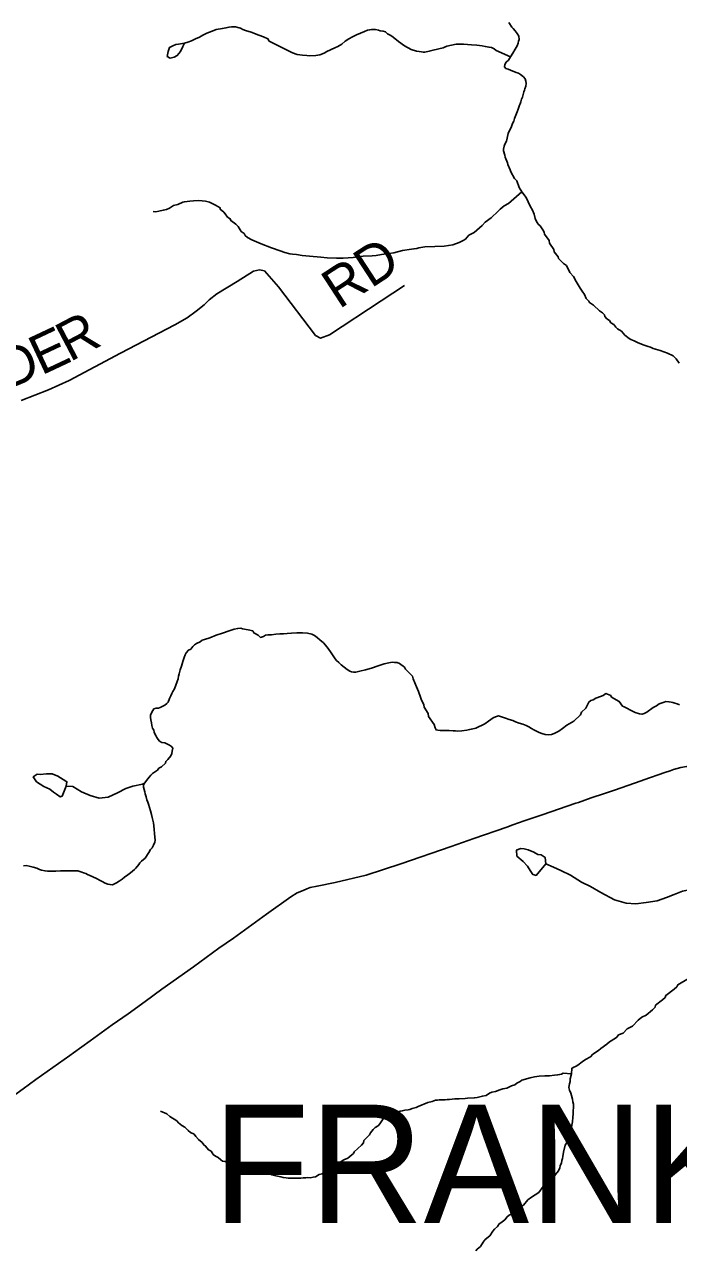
# Model space of a CAD drawing. Extents: x 1310247 to 1664935, y 235267 to 584339.
# Drawn here: x 1516027 to 1521003, y 310168 to 319493 of the extents above; entities that cross this region are included whole.
import ezdxf

# ---------------------------------------------------------------- set-up
doc = ezdxf.new("R2010")
doc.units = 0
for name, color, linetype in [('GM_X_Minor_Lake', 7, 'Continuous'), ('GM_X_Minor_River', 7, 'Continuous'), ('GM_X_State_Route', 7, 'Continuous'), ('GM_X_Township_Road', 7, 'Continuous'), ('GM_X_Township_Road_Text', 7, 'Continuous'), ('GM_X_Township_Text', 7, 'Continuous')]:
    doc.layers.add(name, color=color, linetype=linetype)

msp = doc.modelspace()

# ---------------------------------------------------------------- linework, layer by layer
at = {"layer": 'GM_X_Minor_Lake'}
for points in [[(1517244.1, 319350.3), (1517198.7, 319343), (1517178.6, 319341.4), (1517154.3, 319331.8), (1517129.9, 319318.2), (1517119.3, 319286.3), (1517112.6, 319250.3), (1517134.4, 319237.8), (1517164.7, 319243.3)], [(1517164.7, 319243.3), (1517189, 319256.9), (1517213.7, 319286.5), (1517232.5, 319324.3), (1517244.1, 319350.3)], [(1516344.9, 313699.6), (1516349.6, 313733.6), (1516321.8, 313750.2), (1516280.1, 313775.1), (1516238.2, 313793.9), (1516194, 313792.8), (1516145.7, 313789.6), (1516123.6, 313792.1), (1516093.1, 313770.5), (1516118.5, 313733.9), (1516174.1, 313696.8), (1516219.9, 313677.8), (1516247.6, 313653.2)], [(1516247.6, 313653.2), (1516269.4, 313638.8), (1516299.1, 313618.1), (1516313.3, 313623.9), (1516344.9, 313699.6)], [(1519992.8, 313109.7), (1519987.7, 313158), (1519958, 313176.6), (1519931.9, 313181.1), (1519902.1, 313197.7), (1519860.2, 313214.6), (1519828.2, 313223.2), (1519800.2, 313225.7), (1519769.8, 313212.2), (1519772.9, 313168), (1519820.4, 313127), (1519853.8, 313090.2), (1519875.3, 313059.7), (1519894.8, 313027.2), (1519904.8, 313025)], [(1519904.8, 313025), (1519918.8, 313020.7), (1519992.8, 313109.7)]]:
    msp.add_lwpolyline(points, dxfattribs=at)
at = {"layer": 'GM_X_Minor_River'}
for points in [[(1519725, 319247.1), (1519615.1, 319294.7), (1519599.2, 319307), (1519581.2, 319317.2), (1519561.2, 319319.5), (1519533.1, 319325.9), (1519509.1, 319330.2), (1519469, 319336.7), (1519428.9, 319339.2), (1519396.8, 319341.6), (1519366.7, 319344), (1519336.5, 319344.4), (1519310.4, 319342.7), (1519240, 319327.5), (1519211.7, 319315.8), (1519135.2, 319298.7), (1519107, 319289), (1519072.8, 319283.4), (1519060.7, 319283.5), (1519046.7, 319285.7), (1519030.6, 319287.9), (1519010.6, 319290.2), (1518968.6, 319302.8), (1518918.7, 319329.5), (1518872.9, 319364.2), (1518831.1, 319396.9), (1518815.2, 319409.1), (1518789.2, 319421.5), (1518773.4, 319437.8), (1518755.3, 319442), (1518733.3, 319444.3), (1518719.3, 319450.5), (1518697.2, 319454.8), (1518667.1, 319455.2), (1518653.1, 319453.3), (1518636.9, 319449.5), (1518612.7, 319439.8), (1518584.5, 319428.1), (1518552.2, 319414.4), (1518521.9, 319398.7), (1518493.6, 319383), (1518467.3, 319365.2), (1518440.9, 319343.5), (1518410.6, 319325.8), (1518388.4, 319316), (1518327.8, 319286.6), (1518307.5, 319274.8), (1518273.2, 319261.2), (1518243.1, 319257.5), (1518198.9, 319254.1), (1518174.8, 319256.4), (1518142.7, 319258.8), (1518122.6, 319261), (1518100.6, 319265.3), (1518066.6, 319277.8), (1518010.7, 319304.6), (1517932.8, 319343.8), (1517888.9, 319366.4), (1517879.1, 319384.6), (1517845.1, 319399.1), (1517809.1, 319411.6), (1517751.1, 319434.4), (1517709.1, 319447), (1517687.1, 319455.3), (1517671.2, 319465.5), (1517659.2, 319467.7), (1517633.1, 319474), (1517603, 319474.4), (1517582.9, 319472.6), (1517558.8, 319466.9), (1517532.6, 319463.2), (1517486.3, 319453.8), (1517441.9, 319438.2), (1517425.8, 319432.4), (1517409.6, 319424.6), (1517383.4, 319410.8), (1517359.1, 319397.1), (1517328.8, 319383.4), (1517296.5, 319369.7), (1517268.3, 319358), (1517244.1, 319350.3), (1517243.2, 319350)], [(1519823.6, 319095.2), (1519799.7, 319113.6), (1519785.8, 319121.8), (1519767.8, 319128.1), (1519723.8, 319144.7), (1519707.8, 319152.9), (1519689.8, 319157.2), (1519679.9, 319171.4), (1519682.1, 319189.4), (1519692.4, 319207.4), (1519708.6, 319221.2), (1519725, 319247.1), (1519743.4, 319275), (1519759.8, 319305), (1519774.2, 319330.9), (1519782.4, 319350.9), (1519786.6, 319366.9), (1519790.8, 319378.9), (1519787.1, 319405.1), (1519775.3, 319423.3), (1519759.5, 319445.6), (1519745.6, 319461.8), (1519733.7, 319472), (1519712, 319508.5)], [(1521006.8, 316916.8), (1520985.1, 316949.2), (1520961.3, 316973.6), (1520919.3, 316994.2), (1520863.3, 317013), (1520811.3, 317029.7), (1520789.3, 317038), (1520771.3, 317044.3), (1520733.3, 317056.8), (1520715.3, 317063.1), (1520695.3, 317071.3), (1520665.4, 317085.8), (1520641.4, 317096.1), (1520627.4, 317104.3), (1520595.6, 317128.9), (1520569.8, 317159.3), (1520539.9, 317177.8), (1520526, 317190), (1520510.2, 317210.3), (1520488.3, 317224.6), (1520478.4, 317240.8), (1520456.5, 317255.1), (1520442.7, 317271.4), (1520438.8, 317283.5), (1520424.9, 317299.8), (1520401, 317316.1), (1520355.3, 317358.9), (1520325.4, 317377.3), (1520319.5, 317389.5), (1520299.7, 317407.8), (1520288, 317438.1), (1520270.2, 317464.4), (1520254.4, 317486.7), (1520224.9, 317539.3), (1520203.3, 317575.7), (1520175.5, 317606.2), (1520152, 317658.7), (1520128.1, 317675.1), (1520090.4, 317713.8), (1520086.6, 317725.9), (1520056.9, 317764.4), (1520053.1, 317780.5), (1520021.5, 317829.1), (1520017.7, 317849.3), (1519984.2, 317897.9), (1519980.3, 317914), (1519970.5, 317930.2), (1519950.8, 317960.6), (1519934.9, 317974.9), (1519927, 317987), (1519921.1, 317999.1), (1519911.3, 318017.3), (1519905.6, 318049.5), (1519892, 318081.9), (1519874.2, 318112.2), (1519842.9, 318176.9), (1519811.2, 318219.5), (1519789.5, 318251.9), (1519772.1, 318304.3), (1519756.2, 318320.6), (1519726.7, 318371.2), (1519722.9, 318387.3), (1519703.3, 318427.8), (1519701.4, 318441.8), (1519683.8, 318484.2), (1519682, 318498.3), (1519672.4, 318532.6), (1519672.5, 318544.6), (1519676.8, 318566.7), (1519681, 318582.7), (1519693.3, 318606.7), (1519708.1, 318664.7), (1519720.4, 318690.7), (1519728.7, 318708.7), (1519741.1, 318740.7), (1519749.3, 318758.6), (1519755.6, 318776.7), (1519765.9, 318802.6), (1519774.3, 318828.7), (1519782.5, 318848.6), (1519788.7, 318864.6), (1519792.9, 318878.6), (1519799.1, 318890.6), (1519803.3, 318904.6), (1519809.5, 318924.6), (1519815.7, 318940.6), (1519822, 318960.7), (1519826.3, 318980.7), (1519832.4, 318992.7), (1519834.6, 319004.7), (1519840.8, 319024.7), (1519843.1, 319044.8), (1519841.3, 319060.9), (1519835.5, 319079), (1519823.6, 319095.2)], [(1519811.2, 318219.5), (1519709.8, 318130.3), (1519677.4, 318112.7), (1519647, 318088.9), (1519630.8, 318073.1), (1519578, 318023.5), (1519531.4, 317989.9), (1519509, 317964.1), (1519448.1, 317910.6), (1519407.7, 317891), (1519381.3, 317859.2), (1519365.1, 317849.4), (1519332.8, 317835.7), (1519286.4, 317818.2), (1519220, 317807), (1519147.7, 317803.9), (1519073.3, 317800.8), (1519027, 317793.3), (1519012.9, 317789.5), (1518990.8, 317787.7), (1518970.7, 317784), (1518902.3, 317772.8), (1518837.8, 317755.5), (1518799.6, 317749.9), (1518743.3, 317744.6), (1518703.1, 317737.1), (1518672.9, 317733.4), (1518604.6, 317730.2), (1518528.2, 317721.2), (1518451.8, 317716.1), (1518401.6, 317716.7), (1518329.3, 317717.6), (1518281.2, 317722.2), (1518194.9, 317731.3), (1518138.8, 317736), (1518096.7, 317742.6), (1518066.6, 317747), (1518044.5, 317749.3), (1518006.5, 317757.8), (1517972.5, 317772.2), (1517906.5, 317795.2), (1517828.5, 317824.3), (1517756.6, 317855.3), (1517722.7, 317873.8), (1517704.8, 317888.1), (1517698.9, 317902.2), (1517675, 317918.6), (1517653.4, 317957), (1517635.5, 317975.3), (1517595.7, 318001.9), (1517591.8, 318016), (1517571.9, 318028.3), (1517554.1, 318052.7), (1517544.2, 318064.8), (1517516.3, 318087.3), (1517514.5, 318099.4), (1517480.6, 318119.9), (1517434.7, 318142.5), (1517404.6, 318148.9), (1517352.5, 318153.6), (1517312.3, 318152.1), (1517284.1, 318148.4), (1517243.9, 318144.9), (1517231.8, 318141), (1517193.5, 318123.4), (1517161.2, 318115.8), (1517130.9, 318096.1), (1517106.7, 318086.3), (1517082.5, 318080.6), (1517048.3, 318073), (1517026.1, 318069.3), (1517006.1, 318069.5)], [(1517996.3, 314859), (1517970.2, 314857.3), (1517940.1, 314855.6), (1517905.9, 314852), (1517877.7, 314850.4), (1517861.7, 314848.6), (1517845.5, 314838.7), (1517823.3, 314831), (1517803.4, 314847.3), (1517771.5, 314865.8), (1517763.7, 314881.9), (1517729.6, 314888.4), (1517685.5, 314897), (1517673.5, 314901.1), (1517649.4, 314899.4), (1517623.2, 314893.7), (1517582.9, 314880.1), (1517534.5, 314864.7), (1517484.1, 314847.2), (1517435.7, 314827.7), (1517397.4, 314816.2), (1517379.2, 314810.4), (1517363, 314796.5), (1517334.8, 314784.8), (1517320.6, 314774.9), (1517306.4, 314763), (1517292.1, 314741.1), (1517273.9, 314733.3), (1517255.6, 314713.5), (1517249.4, 314699.5), (1517241.1, 314677.5), (1517230.7, 314647.5), (1517220.3, 314613.4), (1517209.9, 314583.4), (1517203.5, 314553.4), (1517199.3, 314537.4), (1517195.1, 314517.3), (1517188.8, 314495.3), (1517178.4, 314467.3), (1517168.1, 314441.3), (1517155.7, 314419.4), (1517147.5, 314405.4), (1517141.3, 314387.4), (1517131, 314365.4), (1517118.7, 314339.5), (1517108.5, 314327.5), (1517094.3, 314315.7), (1517080.1, 314307.8), (1517059.9, 314298), (1517045.8, 314294.2), (1517027.7, 314292.4), (1517011.6, 314288.6), (1517003.4, 314276.6), (1516993.2, 314258.7), (1516984.9, 314238.7), (1516984.7, 314222.6), (1516988.5, 314204.5), (1516992.3, 314182.3), (1516996.1, 314162.2), (1517001.8, 314142), (1517009.7, 314125.9), (1517013.5, 314109.7), (1517021.4, 314093.6), (1517029.3, 314081.4), (1517033.1, 314069.3), (1517043, 314055.1), (1517052.9, 314043), (1517072.8, 314030.7), (1517094.9, 314028.4), (1517108.9, 314022.2), (1517124.9, 314014), (1517142.8, 314003.7), (1517154.7, 313989.5), (1517150.4, 313965.4), (1517148.2, 313949.4), (1517139.9, 313931.4), (1517117.5, 313903.5), (1517101.3, 313887.7), (1517099.1, 313875.6), (1517068.7, 313847.9), (1517048.4, 313836.1), (1517038.2, 313822.2), (1517001.8, 313796.5), (1516987.6, 313784.6), (1516975.4, 313768.7), (1516965.1, 313754.8), (1516940.7, 313722.9), (1516932.5, 313709), (1516932.3, 313692.9), (1516936.1, 313674.8), (1516941.9, 313656.6), (1516943.7, 313642.5), (1516953.5, 313618.3), (1516957.3, 313596.2), (1516965.1, 313578), (1516970.9, 313561.8), (1516976.6, 313537.7), (1516984.4, 313513.5), (1516992.1, 313485.2), (1516997.8, 313461.1), (1517003.6, 313440.9)], [(1520486.9, 314390), (1520448.9, 314404.6), (1520430.7, 314390.7), (1520410.5, 314383), (1520374.2, 314369.3), (1520354, 314357.5), (1520335.9, 314351.7), (1520319.7, 314339.9), (1520315.5, 314327.9), (1520297, 314294), (1520264.5, 314262.2), (1520256.3, 314242.2), (1520207.5, 314194.6), (1520152.9, 314163.2), (1520120.5, 314137.5), (1520092.1, 314117.7), (1520078, 314109.9), (1520057.8, 314100.1), (1520035.6, 314092.3), (1520015.5, 314090.6), (1519989.4, 314092.9), (1519963.4, 314099.2), (1519943.4, 314107.5), (1519923.4, 314117.8), (1519901.5, 314128.1), (1519883.5, 314138.4), (1519863.6, 314150.7), (1519843.6, 314161), (1519819.6, 314171.3), (1519791.6, 314179.7), (1519763.6, 314190.1), (1519741.7, 314200.4), (1519715.7, 314206.8), (1519687.7, 314217.2), (1519633.7, 314235.9), (1519611.5, 314226.2), (1519593.3, 314218.4), (1519556.9, 314194.7), (1519528.5, 314175), (1519459.8, 314141.7), (1519427.6, 314134), (1519413.5, 314130.2), (1519391.4, 314126.5), (1519355.2, 314120.9), (1519325, 314119.2), (1519307, 314119.5), (1519288.9, 314121.7), (1519256.8, 314122.1), (1519224.7, 314124.5), (1519190.5, 314122.9), (1519172.5, 314125.2), (1519158.4, 314127.3), (1519150.6, 314143.5), (1519142.9, 314167.7), (1519101.4, 314230.5), (1519097.7, 314252.6), (1519068.1, 314301.2), (1519064.3, 314317.3), (1519044.7, 314361.8), (1519040.9, 314377.9), (1519023.4, 314420.3), (1519009.7, 314454.6), (1518984.3, 314515.2), (1518978.5, 314537.4), (1518925, 314590.3), (1518919.1, 314604.4), (1518879.3, 314633), (1518861.3, 314639.3), (1518843.2, 314641.5), (1518825.2, 314641.8), (1518799, 314638.1), (1518762.8, 314630.5), (1518718.4, 314615), (1518668, 314597.5), (1518621.6, 314584), (1518579.4, 314574.5), (1518547.1, 314566.9), (1518529.1, 314567.1), (1518515, 314569.3), (1518501, 314575.5), (1518483.1, 314587.8), (1518459.2, 314606.1), (1518437.3, 314622.5), (1518419.5, 314640.8), (1518401.6, 314655), (1518389.7, 314669.3), (1518375.9, 314691.5), (1518356.2, 314721.9), (1518330.5, 314756.4), (1518300.7, 314788.9), (1518274.9, 314813.3), (1518255, 314827.6), (1518241.1, 314839.8), (1518229.2, 314848), (1518213.2, 314856.3), (1518181.1, 314862.7), (1518143, 314867.2), (1518098.8, 314865.7), (1518058.7, 314864.2), (1518026.5, 314860.6), (1517996.3, 314859)], [(1521010.2, 314319.2), (1520992.2, 314325.5), (1520976.2, 314331.7), (1520960.2, 314335.9), (1520948.2, 314338), (1520930.2, 314342.3), (1520906.1, 314342.6), (1520894, 314338.7), (1520877.9, 314334.9), (1520855.7, 314325.1), (1520835.4, 314311.3), (1520811.2, 314297.6), (1520762.5, 314262), (1520742.3, 314252.2), (1520726.2, 314246.4), (1520706.2, 314250.7), (1520674.2, 314261.1), (1520638.2, 314277.6), (1520610.3, 314292.1), (1520588.3, 314302.4), (1520576.3, 314308.6), (1520552.7, 314345), (1520492.8, 314377.9), (1520486.9, 314390)], [(1516940.7, 313722.9), (1516924, 313714.9), (1516851.3, 313700.2), (1516796.7, 313683.2), (1516733.8, 313648.2), (1516662.9, 313617.4), (1516594.4, 313608.6), (1516526.4, 313628), (1516460.7, 313657.3), (1516395.1, 313696.7), (1516344.9, 313699.6)], [(1517003.6, 313440.9), (1517007.4, 313420.8), (1517011.1, 313398.6), (1517012.8, 313370.5), (1517016.5, 313340.3), (1517018.2, 313312.1), (1517019.9, 313290), (1517017.7, 313274), (1517009.4, 313252), (1516997.1, 313232), (1516984.9, 313218.1), (1516972.6, 313194.2), (1516944, 313152.3), (1516917.6, 313130.6), (1516903.4, 313116.7), (1516897.2, 313104.7), (1516872.8, 313076.9), (1516862.6, 313065), (1516834.2, 313041.2), (1516811.9, 313025.4), (1516787.6, 313007.6), (1516769.4, 312991.8), (1516747.1, 312978), (1516726.9, 312964.2), (1516712.7, 312956.3), (1516696.6, 312950.5), (1516678.5, 312950.7), (1516660.5, 312955), (1516640.5, 312961.2), (1516618.5, 312973.6), (1516598.6, 312983.8), (1516580.7, 312996.1), (1516540.7, 313012.7), (1516522.7, 313020.9), (1516506.7, 313027.2), (1516492.8, 313035.4), (1516476.8, 313041.6), (1516462.8, 313045.8), (1516432.8, 313056.2), (1516406.7, 313056.5), (1516370.5, 313055), (1516300.2, 313055.8), (1516264.1, 313054.3), (1516239.9, 313052.6), (1516201.8, 313053), (1516183.7, 313055.3), (1516155.7, 313061.6), (1516139.7, 313065.9), (1516121.7, 313076.1), (1516091.7, 313084.5), (1516061.7, 313090.9), (1516039.6, 313095.2), (1516019.5, 313093.5)], [(1521650.8, 312615.7), (1521595.7, 312656.1), (1521528.8, 312731.7), (1521449.8, 312799.4), (1521374.5, 312855), (1521318.8, 312884.1), (1521231.1, 312921.9), (1521179, 312930.9), (1521120.5, 312918), (1521033.8, 312901.5), (1520971, 312876.6), (1520912.3, 312853.6), (1520841.5, 312828.8), (1520756.8, 312814.4), (1520678.3, 312805.8), (1520604, 312809.2), (1520516.1, 312834.9), (1520412.6, 312891.1), (1520333.1, 312936.7), (1520265.5, 312970.1), (1520182.1, 313023.9), (1520106.4, 313059.4), (1520052.6, 313084.5), (1519992.8, 313109.7)], [(1521078, 312237.2), (1520999.1, 312190), (1520990.9, 312174), (1520970.6, 312156.1), (1520907.8, 312108.7), (1520901.6, 312092.7), (1520881.3, 312074.9), (1520828.6, 312033.4), (1520824.4, 312019.4), (1520804.1, 311999.5), (1520757.4, 311957.9), (1520723.1, 311942.3), (1520696.7, 311920.5), (1520654, 311874.9), (1520611.6, 311855.3), (1520583.1, 311821.5), (1520546.8, 311807.9), (1520534.5, 311792), (1520522.4, 311784.1), (1520477.9, 311754.5), (1520457.6, 311736.7), (1520411, 311705.1), (1520394.8, 311689.3), (1520352.3, 311661.7), (1520334, 311641.8), (1520295.5, 311620.2), (1520271.2, 311602.4), (1520236.8, 311578.7), (1520224.7, 311570.8), (1520202.4, 311559.1), (1520190.3, 311553.2), (1520187.8, 311511), (1520179.3, 311473), (1520179.1, 311452.9), (1520172.9, 311434.9), (1520168.5, 311408.8), (1520174.3, 311388.7), (1520184.1, 311364.5), (1520187.9, 311346.3), (1520197.6, 311320.1), (1520199.4, 311300), (1520203.2, 311281.8), (1520202.3, 311205.5), (1520200, 311183.5), (1520197.6, 311147.3), (1520193.4, 311133.3), (1520186.9, 311091.2), (1520180.6, 311073.2), (1520170.4, 311055.3), (1520159.8, 311007.2), (1520151.5, 310985.2), (1520141.2, 310969.3), (1520128.6, 310915.2), (1520122.2, 310883.1), (1520120, 310869.1), (1520115.8, 310853.1), (1520111.6, 310835), (1520103.2, 310811), (1520101.1, 310797), (1520090.8, 310775), (1520068.3, 310745.2), (1520054, 310725.3), (1520033.7, 310701.4), (1519999.2, 310675.8), (1519972.9, 310654), (1519940.2, 310608.2), (1519885.6, 310574.7), (1519857.2, 310553), (1519822.6, 310513.2), (1519782.1, 310489.6), (1519763.9, 310477.8), (1519741.5, 310452)], [(1520187.8, 311511), (1520125.6, 311515.8), (1520113.5, 311510), (1520099.4, 311508.1), (1520083.3, 311504.3), (1520059.2, 311500.6), (1520021, 311497.1), (1519984.8, 311497.5), (1519942.6, 311494), (1519908.4, 311488.4), (1519874.2, 311480.8), (1519811.7, 311463.5), (1519797.6, 311453.6), (1519773.3, 311441.9), (1519757.1, 311428), (1519732.9, 311420.3), (1519696.6, 311402.7), (1519666.4, 311399), (1519644.2, 311391.3), (1519609.9, 311377.6), (1519581.7, 311371.9), (1519565.6, 311364.1), (1519539.3, 311348.4), (1519511.1, 311342.7), (1519491, 311336.9), (1519470.8, 311333.1), (1519448.7, 311329.4), (1519396.4, 311326), (1519380.3, 311324.2), (1519334.1, 311322.8), (1519302, 311321.2), (1519259.8, 311315.7), (1519243.7, 311315.9), (1519227.6, 311314.1), (1519181.4, 311314.6), (1519169.4, 311312.8), (1519153.3, 311311), (1519129.1, 311301.2), (1519094.8, 311293.6), (1519022.2, 311264.4), (1519006, 311256.6), (1518975.8, 311248.9), (1518959.7, 311241.1), (1518945.6, 311237.2), (1518921.4, 311235.5), (1518901.3, 311229.7), (1518885.2, 311227.9), (1518871.1, 311224.1), (1518846.9, 311218.3), (1518822.8, 311214.6), (1518802.5, 311198.8), (1518782.3, 311185), (1518756, 311169.3), (1518731.4, 311131.4), (1518717.2, 311115.5), (1518695, 311103.7), (1518680.7, 311087.8), (1518660.3, 311062), (1518652.1, 311048), (1518609.5, 311004.3), (1518605.2, 310988.3), (1518591, 310970.4), (1518536.2, 310918.9), (1518530, 310906.9), (1518517.8, 310895), (1518487.4, 310869.3), (1518457.1, 310857.6), (1518428.8, 310839.8), (1518384.1, 310800.2), (1518341.8, 310786.7), (1518317.5, 310772.9), (1518291.2, 310751.2), (1518269, 310745.4), (1518240.7, 310729.7), (1518222.6, 310725.9), (1518200.5, 310722.2), (1518180.4, 310722.4), (1518166.3, 310720.6), (1518146.2, 310720.8), (1518130.1, 310719), (1518082, 310719.6), (1518045.8, 310718), (1518033.7, 310718.2), (1518017.7, 310720.4), (1517995.7, 310722.7), (1517977.7, 310728.9), (1517963.6, 310731.1), (1517939.6, 310735.4), (1517907.5, 310743.9), (1517887.6, 310754.1), (1517865.5, 310758.5), (1517849.6, 310766.7), (1517837.5, 310768.8), (1517815.5, 310773.1), (1517793.5, 310781.4), (1517775.5, 310785.7), (1517747.4, 310790), (1517693.4, 310802.8), (1517679.3, 310804.9), (1517647.3, 310811.4), (1517633.3, 310815.5)], [(1517633.3, 310815.5), (1517613.3, 310823.8), (1517591.2, 310828.1), (1517577.3, 310834.3), (1517553.3, 310844.7), (1517533.3, 310848.9), (1517521.3, 310857.1), (1517499.4, 310875.5), (1517479.5, 310885.8), (1517463.5, 310898), (1517445.8, 310924.3), (1517425.8, 310934.6), (1517404.1, 310963), (1517390.1, 310971.2), (1517378.3, 310989.5), (1517350.4, 311011.9), (1517330.6, 311036.2), (1517316.8, 311052.5), (1517290.8, 311064.9), (1517272.9, 311081.1), (1517247.1, 311105.6), (1517223.2, 311119.9), (1517197.3, 311140.3), (1517185.4, 311154.5), (1517133.6, 311187.3), (1517109.8, 311207.7), (1517061.8, 311228.4)], [(1519741.5, 310452), (1519713.3, 310438.2), (1519699, 310424.4), (1519680.7, 310400.5), (1519650.3, 310378.8), (1519638.2, 310370.9), (1519625.9, 310351), (1519603.6, 310331.1), (1519589.3, 310315.2), (1519566.8, 310279.4), (1519532.3, 310251.7), (1519516, 310231.8), (1519497.6, 310199.9), (1519471.2, 310178.1), (1519461, 310166.2)]]:
    msp.add_lwpolyline(points, dxfattribs=at)
at = {"layer": 'GM_X_State_Route'}
for points in [[(1520739.6, 313747.6), (1520898.6, 313804), (1520938.8, 313817.3)], [(1520938.8, 313817.3), (1520965.8, 313826.2), (1521019.5, 313841.6), (1521064.8, 313849.2), (1521108.3, 313850.4), (1521145.4, 313848.7)], [(1520440.4, 313644.8), (1520462.1, 313652), (1520515.5, 313669.3), (1520719.2, 313740.4), (1520739.6, 313747.6)], [(1520240.8, 313576.4), (1520337.5, 313610.4), (1520440.4, 313644.8)], [(1519742.2, 313404.6), (1519828.3, 313435), (1519966.4, 313482.9), (1520222.1, 313569.8), (1520240.8, 313576.4)], [(1519044.9, 313161.8), (1519118.9, 313186.6), (1519273.8, 313242.2), (1519444.4, 313300.9), (1519695.7, 313388.3), (1519742.2, 313404.6)], [(1516370.4, 311652), (1516399.7, 311672.9), (1516526.5, 311762.7), (1516694.5, 311884.7), (1516814.7, 311969.1), (1516944.3, 312062.3), (1517072.6, 312155.1), (1517311.5, 312325.6), (1517506.5, 312467.4), (1517616.1, 312544.8), (1517867.4, 312725.3), (1518053.4, 312857.9), (1518102.3, 312887.4), (1518146.9, 312907.5), (1518173.9, 312919.9), (1518201.3, 312930.2), (1518252.4, 312940.4), (1518390.5, 312967.5), (1518627.4, 313023.5), (1518889.2, 313109.5), (1519044.9, 313161.8)], [(1516112.9, 311468), (1516242.2, 311561.1), (1516370.4, 311652)], [(1515556, 311068.1), (1515652.7, 311136.6), (1515738.1, 311197.2), (1516016.9, 311398.9), (1516112.9, 311468)]]:
    msp.add_lwpolyline(points, dxfattribs=at)
at = {"layer": 'GM_X_Township_Road'}
msp.add_lwpolyline([(1516000.2, 316632.6), (1516208.2, 316715.1), (1516365.9, 316786.5), (1516756.6, 316992.1), (1517171.6, 317209.2), (1517264.7, 317261.7), (1517333.9, 317312.7), (1517392.9, 317361.7), (1517431.7, 317399.1), (1517490.7, 317444.2), (1517644.7, 317537.7), (1517768.5, 317615.7), (1517814.8, 317626.9), (1517852.7, 317618.2), (1517958.7, 317497.9), (1518240.5, 317127.6), (1518278.1, 317106.9), (1518346.8, 317131.7), (1518740.2, 317391.7), (1518917, 317508.6)], dxfattribs=at)

# ---------------------------------------------------------------- texts
at = {"layer": 'GM_X_Township_Road_Text'}
for s, rotation, p in [('RD', 33.14675, (1518420.2, 317324.2)), ('R', 27.69791, (1516371.2, 316923.3)), ('E', 25.16289, (1516155.1, 316821.5)), ('D', 22.33872, (1515896.2, 316714.6))]:
    msp.add_text(s, height=300, rotation=rotation, dxfattribs=at).set_placement(p)
at = {"layer": 'GM_X_Township_Text'}
msp.add_text('FRANKLIN', height=900, rotation=0.00001, dxfattribs=at).set_placement((1517459.9, 310377))

doc.saveas('drawing.dxf')
